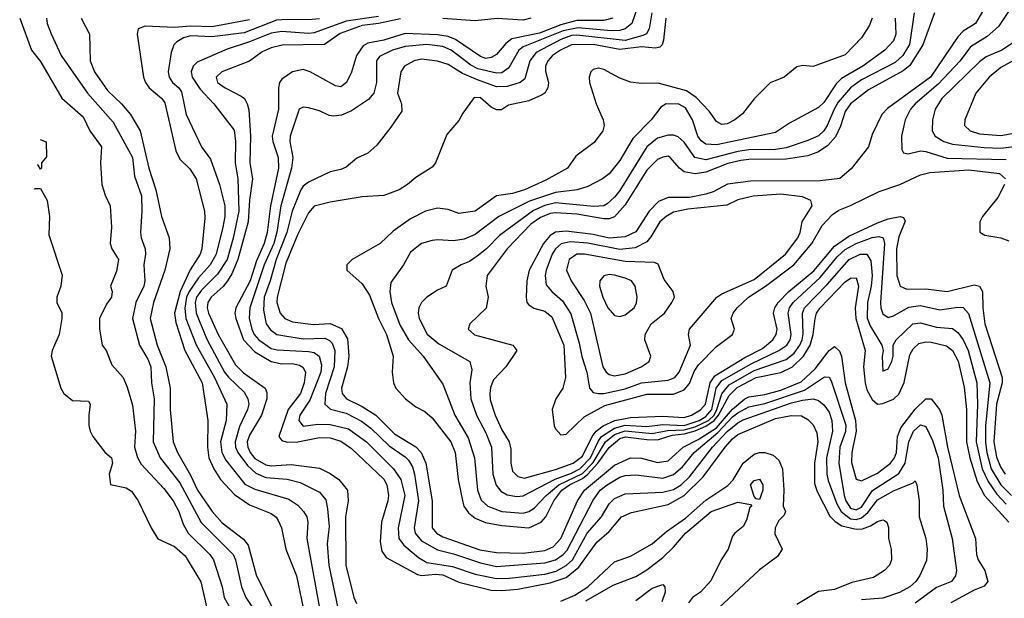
# Model space of a CAD drawing. Header units: inches. Extents: x 1793402 to 1900366, y 320852 to 470679.
# Tile 328 of 604: x 1824633 to 1828303, y 436747 to 438904. Entities that reach past the tile are written whole.
import ezdxf

# ---------------------------------------------------------------- set-up
doc = ezdxf.new("R2010")
doc.units = ezdxf.units.IN
doc.header["$MEASUREMENT"] = 0
doc.layers.add('B8423', color=7, linetype='Continuous')

msp = doc.modelspace()

# ---------------------------------------------------------------- linework, layer by layer
at = {"layer": 'B8423', "color": 4}
for points, elevation in [([(1828368, 439010), (1828281.6, 438878.4), (1828238.9, 438841.1), (1828177.3, 438802.7), (1828137.6, 438750), (1828056.8, 438663.2), (1827970.4, 438590), (1827952.7, 438570), (1827933.4, 438530), (1827919.1, 438470), (1827920.5, 438420.5), (1827927.5, 438407.5), (1827944, 438404), (1827990, 438414.4), (1828010, 438412.2), (1828090, 438387.7), (1828310, 438382.8)], 368), ([(1826936, 438950), (1826914.4, 438890), (1826890.2, 438869.8), (1826870, 438863.1), (1826837.7, 438862.3), (1826714.1, 438874.1), (1826658.1, 438861.9), (1826510, 438803.1), (1826493.7, 438790), (1826455.9, 438724.1), (1826430, 438706.3), (1826410, 438704), (1826340.4, 438720.4), (1826314.3, 438734.3), (1826241.6, 438790), (1826210, 438803.9), (1826150, 438811.8), (1826070, 438803.5), (1826022.8, 438790), (1825974, 438766), (1825963, 438750), (1825963.1, 438670), (1825952.4, 438630), (1825933.1, 438606.9), (1825870, 438564.5), (1825832.3, 438547.7), (1825803.7, 438543.7), (1825786.3, 438546.3), (1825750, 438564), (1825710, 438575.3), (1825690, 438578), (1825674, 438570), (1825640.5, 438470), (1825639.3, 438450), (1825650.4, 438390), (1825646.3, 438350), (1825606.2, 438210), (1825591.5, 438111.5), (1825579.8, 438070), (1825543.8, 437990), (1825490.2, 437830), (1825488.8, 437791.2), (1825498, 437750), (1825507.2, 437730), (1825524.2, 437710), (1825570, 437678.3), (1825592.8, 437672.8), (1825710, 437667.4), (1825730, 437663.1), (1825748.9, 437648.9), (1825757.5, 437617.5), (1825755.6, 437590), (1825714.4, 437485.6), (1825677.6, 437430), (1825673, 437410), (1825690, 437388.5), (1825743.9, 437396.1), (1825790, 437394.9), (1825858, 437378), (1825926, 437330), (1826026.7, 437230), (1826053.4, 437190), (1826068.9, 437130), (1826044.2, 437010), (1826046.7, 436970), (1826065.2, 436945.2), (1826119.4, 436899.4), (1826150, 436880.3), (1826245.6, 436865.6), (1826330, 436837.3), (1826410, 436820.7), (1826458, 436822), (1826590, 436836.9), (1826632.5, 436847.5), (1826670, 436869.1), (1826693.3, 436890), (1826748.5, 436990), (1826801.6, 437050), (1826830, 437099.1), (1826850, 437118.4), (1826890, 437135.8), (1827030, 437142.7), (1827070, 437152.7), (1827098, 437170), (1827130, 437199.5), (1827215.6, 437310), (1827270, 437368.1), (1827310, 437401.3), (1827330, 437412.2), (1827510, 437475), (1827550, 437486), (1827590, 437490.3), (1827610, 437483.8), (1827630, 437468.2), (1827650, 437440.7), (1827660.2, 437410), (1827662.7, 437370), (1827640.2, 437270), (1827641.5, 437210), (1827646.1, 437186.1), (1827678.5, 437098.5), (1827694.7, 437070), (1827730, 437043.2), (1827750, 437040.6), (1827770, 437046.5), (1827793.5, 437066.5), (1827830, 437114.3), (1827890, 437147), (1827962.7, 437177.3), (1827970, 437184.7), (1827977.3, 437170), (1827985.5, 437110), (1827986, 437050), (1828010.4, 436970), (1828015.5, 436930), (1828012.4, 436887.6), (1827988.5, 436831.5), (1827973.4, 436810), (1827950, 436789.5), (1827911.5, 436768.5), (1827850, 436746.9), (1827770, 436741.6)], 328), ([(1828230, 438949.2), (1828194.9, 438890), (1828150, 438860.5), (1828130, 438839.6), (1828027.4, 438690), (1827867.5, 438572.5), (1827846, 438550), (1827810, 438475.3), (1827796.3, 438430), (1827732, 438348), (1827690, 438312.3), (1827617, 438303), (1827358.5, 438301.5), (1827271, 438291), (1827217.6, 438262.4), (1827190, 438252.9), (1827130, 438241.4), (1827050, 438241.1), (1827013.6, 438226.4), (1826978.9, 438190), (1826930, 438113.3), (1826890, 438094.2), (1826830, 438089.8), (1826770, 438102.9), (1826670, 438115.9), (1826630, 438111.8), (1826610, 438098.9), (1826585.2, 438070), (1826532.2, 437970), (1826522.6, 437930), (1826520.4, 437870), (1826523, 437850), (1826530, 437840.7), (1826548.9, 437828.9), (1826590, 437817.1), (1826616.1, 437796.1), (1826661.1, 437690), (1826667.7, 437570), (1826657.3, 437530), (1826630.7, 437490), (1826617.3, 437450), (1826624.9, 437390), (1826630, 437378), (1826650, 437356), (1826670, 437358.8), (1826736.5, 437423.5), (1826814.3, 437465.7), (1826970, 437507.9), (1827070, 437507.9), (1827110, 437524.2), (1827130, 437548), (1827147.3, 437592.7), (1827162.8, 437617.2), (1827230, 437684.9), (1827289.2, 437730), (1827297.2, 437750), (1827285.2, 437790), (1827292.3, 437810), (1827306.6, 437830), (1827349.6, 437870), (1827412.6, 437910), (1827518.5, 437990), (1827585.1, 438070), (1827623.9, 438136.1), (1827662.7, 438177.3), (1827686.3, 438193.7), (1827730, 438210.6), (1827836.2, 438263.8), (1827913.2, 438290), (1827990, 438324.9), (1828025.4, 438334.6), (1828170, 438343.9), (1828284.7, 438330), (1828306.8, 438310)], 364), ([(1824633, 438910), (1824677.1, 438790), (1824710, 438748), (1824790, 438611), (1824870, 438542), (1824894, 438490), (1824937.3, 438430), (1824934, 438370), (1824938.8, 438290), (1824951, 438250), (1824970.8, 438210), (1824974.8, 438130), (1824970.8, 438070), (1824976, 438050), (1825001, 438010), (1824994, 437966), (1824971.3, 437910), (1824978, 437890), (1824974.8, 437870), (1824956.3, 437843.7), (1824930.8, 437790), (1824930.9, 437750.9), (1824941, 437690), (1824954.8, 437670), (1824976.8, 437616.8), (1825018.8, 437570), (1825034, 437534), (1825053.2, 437466.8), (1825064.9, 437370), (1825061.3, 437310), (1825071.8, 437271.8), (1825086.3, 437246.3), (1825170, 437156.3), (1825204.4, 437110), (1825226.7, 437070), (1825242.7, 437022.7), (1825260.4, 436990), (1825342, 436910), (1825355.5, 436890), (1825387.7, 436790), (1825394.9, 436750), (1825440.4, 436670)], 288), ([(1824733.4, 438910), (1824735.5, 438890), (1824750, 438851.3), (1824787.3, 438770), (1824886, 438630), (1824981.2, 438521.2), (1825053.1, 438390), (1825061.1, 438321.1), (1825087.1, 438247.1), (1825088.6, 438191.4), (1825083, 438110), (1825085.5, 438090), (1825100.4, 438050), (1825101.3, 438030), (1825095.3, 437990), (1825099.5, 437930), (1825095.3, 437910), (1825066.4, 437850), (1825054, 437790), (1825079.3, 437690), (1825110, 437638.8), (1825121.6, 437610), (1825123.8, 437550), (1825133.7, 437490), (1825130.4, 437330), (1825156.4, 437270), (1825230, 437177.1), (1825309.1, 437029.1), (1825428.4, 436910), (1825437, 436890), (1825460.3, 436790), (1825476.4, 436750), (1825528.9, 436668.9)], 292), ([(1824862, 438910), (1824893.1, 438850), (1824895.8, 438750), (1824912.4, 438710), (1824959.7, 438639.7), (1825012.7, 438590), (1825046, 438550), (1825082.4, 438490), (1825114.6, 438350), (1825140.3, 438270), (1825161.6, 438170), (1825190.4, 438090), (1825192.2, 438050), (1825174.3, 437970), (1825131.7, 437850), (1825118.9, 437790), (1825144.9, 437690), (1825178, 437610), (1825193.4, 437530), (1825193.4, 437450), (1825204.4, 437330), (1825221.3, 437290), (1825270, 437205.5), (1825295.6, 437150), (1825350.2, 437070.2), (1825388.2, 437028.2), (1825466.8, 436966.8), (1825485.1, 436945.1), (1825514.1, 436834.1), (1825580.4, 436700.4)], 296), ([(1825490, 438903.9), (1825350, 438877.3), (1825270, 438879.4), (1825210, 438874.6), (1825100.6, 438879.4), (1825074.8, 438870), (1825070.6, 438850), (1825094.9, 438690), (1825101.6, 438670), (1825115.5, 438650), (1825163, 438610), (1825174.4, 438594.4), (1825215.1, 438415.1), (1825230, 438384), (1825267.4, 438347.4), (1825290.3, 438310.3), (1825321.6, 438190), (1825323.4, 438163.4), (1825312, 438050), (1825305.7, 438030), (1825268.6, 437971.4), (1825231, 437890), (1825210.2, 437810), (1825215.1, 437775.1), (1825249, 437670), (1825313.4, 437550), (1825334, 437410), (1825332.6, 437310), (1825337.7, 437270), (1825356, 437230), (1825382, 437190), (1825433.9, 437133.9), (1825490, 437094.9), (1825570, 437063), (1825588.7, 437048.7), (1825596.5, 437036.5), (1825608.4, 437010), (1825624.4, 436930), (1825664.9, 436830), (1825690, 436711)], 304), ([(1825750, 438907.4), (1825710, 438902.7), (1825630, 438905), (1825590, 438901.6), (1825470, 438855.1), (1825350, 438840.4), (1825270, 438843.1), (1825244.1, 438835.9), (1825218.8, 438821.2), (1825207.3, 438810), (1825198, 438782), (1825186, 438710), (1825190.4, 438690), (1825203, 438670), (1825226, 438650), (1825235.5, 438635.5), (1825253.4, 438550), (1825310.7, 438430), (1825344.4, 438384.4), (1825377.1, 438290), (1825397.6, 438210), (1825397.4, 438170), (1825390.2, 438129.8), (1825364.9, 438030), (1825342.6, 437990), (1825298.9, 437941.1), (1825264.1, 437890), (1825255.2, 437870), (1825248.4, 437828.4), (1825252.4, 437790), (1825291.1, 437691.1), (1825359, 437570), (1825404.9, 437470), (1825402.6, 437410), (1825381.5, 437330), (1825386, 437290), (1825401.6, 437261.6), (1825472.6, 437172.6), (1825510, 437153.4), (1825635.8, 437115.8), (1825670, 437093.4), (1825690.8, 437070), (1825702.8, 437050), (1825707.3, 437030), (1825703.1, 436970), (1825750.4, 436710)], 308), ([(1825970, 438915.8), (1825850, 438898.6), (1825730, 438854.5), (1825710, 438852.3), (1825610, 438859.7), (1825570, 438854.2), (1825490, 438821.4), (1825405.8, 438794.2), (1825294.4, 438745.6), (1825279.1, 438730), (1825272.7, 438710), (1825276.4, 438690), (1825305.4, 438645.4), (1825356.3, 438590), (1825432, 438492), (1825437.6, 438450), (1825436, 438370), (1825445.7, 438310), (1825450.2, 438190), (1825428.9, 438088.9), (1825406.7, 438010), (1825370, 437954.7), (1825310, 437895.4), (1825292.4, 437870), (1825286.4, 437850), (1825291.3, 437810), (1825330, 437713), (1825396.9, 437590), (1825411.1, 437571.1), (1825470, 437515.5), (1825483.7, 437490), (1825486.7, 437470), (1825482, 437450), (1825452.2, 437387.8), (1825436.5, 437330), (1825437.7, 437310), (1825446, 437290), (1825481.7, 437241.7), (1825513.5, 437213.5), (1825550, 437197.7), (1825630, 437190.3), (1825678.7, 437178.7), (1825750, 437142), (1825773.4, 437113.4), (1825780.7, 437080.7), (1825786, 437014), (1825779.5, 436950), (1825785.3, 436870), (1825818.7, 436710)], 312), ([(1826052.4, 438907.6), (1825970, 438889.2), (1825910, 438881.7), (1825827.3, 438852.7), (1825769, 438811), (1825611.3, 438808.7), (1825570, 438798.9), (1825536.3, 438783.7), (1825490, 438749.5), (1825386.8, 438710), (1825364.9, 438690), (1825370.8, 438670), (1825398.8, 438650), (1825458.9, 438618.9), (1825470.3, 438610.3), (1825480.4, 438590), (1825487.2, 438567.2), (1825493.8, 438470), (1825490.3, 438370), (1825500.8, 438310), (1825489.3, 438230.7), (1825484.5, 438150), (1825446.4, 438010), (1825423.6, 437956.4), (1825407.4, 437930), (1825390.9, 437909.1), (1825347, 437870), (1825333.7, 437850), (1825331.7, 437830), (1825336.9, 437810), (1825372.7, 437730), (1825437.5, 437617.5), (1825467.7, 437587.7), (1825547.7, 437530), (1825554.6, 437514.6), (1825553.7, 437490), (1825534, 437430), (1825490, 437354.5), (1825481.3, 437330), (1825482.8, 437310), (1825491.5, 437290), (1825510, 437267.7), (1825550, 437243.9), (1825570, 437240.7), (1825645.2, 437245.2), (1825750, 437232.2), (1825790, 437212.4), (1825822, 437190), (1825854.4, 437150), (1825857.6, 437110), (1825847.2, 437050), (1825848.8, 436870), (1825878.4, 436750), (1825887.7, 436727.7)], 316), ([(1826844, 438910), (1826810, 438900.4), (1826710, 438900.9), (1826650, 438884.7), (1826570, 438853.3), (1826467.8, 438832.2), (1826445.1, 438814.9), (1826410, 438774.5), (1826390, 438762.4), (1826370, 438759.7), (1826350, 438766.9), (1826257.6, 438830), (1826230, 438840.8), (1826190, 438847.9), (1826070, 438852.4), (1825990, 438827.7), (1825930, 438816), (1825913.6, 438806.4), (1825888, 438770), (1825870, 438708), (1825851, 438670), (1825830, 438654), (1825810, 438657.2), (1825716, 438710), (1825690, 438718.3), (1825650, 438709.7), (1825610, 438682), (1825601.3, 438670), (1825597, 438650), (1825597.7, 438570), (1825574.3, 438470), (1825576.5, 438450), (1825596.9, 438390), (1825597.7, 438350), (1825567.5, 438210), (1825555, 438110), (1825544.5, 438070), (1825515.1, 438004.9), (1825491.8, 437930), (1825439, 437830), (1825435.2, 437810), (1825438.5, 437790), (1825467.2, 437710), (1825510, 437666), (1825570, 437629.1), (1825610, 437621.3), (1825650, 437622.7), (1825676.4, 437616.4), (1825688.9, 437608.9), (1825698.7, 437590), (1825693.6, 437550), (1825679.6, 437510), (1825634, 437450), (1825598.4, 437350), (1825610, 437335.5), (1825630, 437329.1), (1825670, 437330.2), (1825750, 437346.5), (1825790, 437344.6), (1825830, 437333.1), (1825870, 437304.9), (1825990, 437190.4), (1826001.3, 437170), (1826007, 437130), (1826005.3, 437110), (1825982, 437030), (1825976.7, 436956.7), (1825982.6, 436922.6), (1825998.4, 436898.4), (1826115.1, 436835.1), (1826130, 436831.6), (1826182.7, 436837.3), (1826210, 436834), (1826270, 436806.5), (1826390, 436777.3), (1826430, 436775.8), (1826490, 436781.3), (1826610, 436804.7), (1826670, 436824.9), (1826717.3, 436862.7), (1826784.2, 436955.8), (1826830, 436995.8), (1826876, 437050), (1826912.8, 437067.2), (1827050, 437096.5), (1827110, 437130.2), (1827180.7, 437199.3), (1827262.7, 437310), (1827290, 437341.5), (1827310, 437356.9), (1827450, 437416.5), (1827508.8, 437428.8), (1827547, 437427), (1827570, 437413.4), (1827590, 437394), (1827604.2, 437364.2), (1827607.6, 437330), (1827595.8, 437250), (1827594.8, 437174.8), (1827605.3, 437145.3), (1827652.9, 437052.9), (1827672.7, 437032.7), (1827697.1, 437017.1), (1827750, 437004), (1827773.7, 437006.3), (1827803.5, 437016.5), (1827830, 437033.4), (1827850, 437038.8), (1827856.3, 437036.3), (1827864.7, 437030), (1827870.6, 437010.6), (1827870.7, 436970), (1827880.7, 436930), (1827882.8, 436890), (1827874.8, 436870), (1827856, 436850), (1827815.3, 436824.7), (1827734.7, 436805.3), (1827670, 436779.5), (1827610, 436771.6), (1827530, 436723.7)], 324), ([(1826988.8, 438930), (1826978.9, 438870), (1826969, 438851), (1826955.6, 438844.4), (1826890, 438826.5), (1826710, 438845.8), (1826690, 438844.5), (1826650, 438830.6), (1826558, 438782), (1826534.9, 438750), (1826516.3, 438683.7), (1826498.8, 438670), (1826450, 438654.8), (1826410, 438654), (1826339.3, 438679.3), (1826282.9, 438702.9), (1826230, 438736.3), (1826190, 438749.6), (1826130, 438756.3), (1826102.8, 438750), (1826066.8, 438730), (1826054, 438710), (1826040.7, 438630), (1826056, 438590), (1826056.8, 438563.2), (1826016.8, 438503.2), (1825963.6, 438436.4), (1825930, 438406), (1825890, 438388), (1825850, 438354), (1825830, 438345.2), (1825790, 438337.2), (1825710, 438298.4), (1825690, 438283.7), (1825681.3, 438270), (1825649, 438190), (1825628.3, 438110), (1825588.4, 438010), (1825566.9, 437930), (1825544.7, 437870), (1825541.3, 437821.3), (1825552.2, 437770), (1825567.2, 437747.2), (1825591, 437730), (1825690, 437714.3), (1825770, 437716), (1825787.7, 437707.7), (1825797.4, 437697.4), (1825807.4, 437670), (1825804.7, 437610), (1825772.9, 437510), (1825770.6, 437470), (1825791.9, 437451.9), (1825850, 437436.5), (1825906.8, 437406.8), (1825941.5, 437381.5), (1826010, 437314.9), (1826070, 437274), (1826081.6, 437261.6), (1826096.9, 437236.9), (1826104.9, 437210), (1826119.6, 437110), (1826103.1, 437010), (1826107, 436990), (1826130, 436961.3), (1826190, 436927.2), (1826250, 436912.7), (1826350, 436878.5), (1826410, 436865.5), (1826590, 436878.5), (1826630, 436890.2), (1826658.9, 436910), (1826673.3, 436926.7), (1826770, 437113), (1826796.9, 437150), (1826822.9, 437170), (1826870, 437198), (1826890, 437204.2), (1826930, 437206.7), (1827030, 437194.6), (1827070, 437208.8), (1827102.9, 437237.1), (1827146.9, 437290), (1827235, 437365), (1827290, 437423.8), (1827310, 437438.6), (1827350, 437460.7), (1827410, 437473.5), (1827557.9, 437522.1), (1827632.7, 437572.7), (1827650, 437570.7), (1827657.4, 437557.4), (1827711.9, 437391.9), (1827710.9, 437369.1), (1827689.1, 437310), (1827685.5, 437250), (1827706.4, 437130), (1827712.4, 437110), (1827730, 437082.7), (1827750, 437076.1), (1827770, 437086.9), (1827811.3, 437148.7), (1827910, 437212.2), (1827933.3, 437250), (1827947.4, 437330), (1827964.7, 437370), (1827990, 437393.4), (1828010, 437386.8), (1828034.8, 437334.8), (1828056, 437270), (1828073.1, 437150), (1828076.4, 437090), (1828108.2, 436970), (1828124.9, 436850), (1828120.7, 436830), (1828106, 436810), (1828050, 436787.3), (1827971, 436729)], 332), ([(1827041.1, 438910), (1827032.3, 438827.7), (1827027.7, 438810), (1827018.6, 438801.4), (1827002.4, 438797.6), (1826950, 438802.2), (1826870, 438792.4), (1826770, 438811.8), (1826690, 438809.8), (1826648.4, 438790), (1826619.3, 438770), (1826601.3, 438750), (1826592.4, 438730), (1826592.5, 438712.5), (1826603.8, 438670), (1826602, 438650), (1826590.4, 438629.6), (1826578, 438622), (1826530, 438600.9), (1826455.3, 438584.7), (1826428.4, 438568.4), (1826410, 438568), (1826390, 438578), (1826350, 438612.7), (1826326.4, 438613.6), (1826284.5, 438555.5), (1826270, 438528), (1826224.4, 438475.6), (1826182.8, 438370), (1826170, 438354), (1826110, 438316), (1826078.8, 438290), (1826046.8, 438270), (1825990, 438248), (1825910, 438243), (1825790, 438223.7), (1825730, 438209.2), (1825710, 438184), (1825670, 438103.7), (1825624.4, 437995.6), (1825593.1, 437870), (1825592, 437850), (1825604.4, 437810), (1825620.7, 437790), (1825650, 437777.6), (1825727.7, 437767.7), (1825790, 437771.7), (1825832.3, 437752.3), (1825854.3, 437714.3), (1825860.3, 437650), (1825854.6, 437610), (1825832, 437530), (1825834.4, 437510), (1825850.6, 437490), (1825910, 437462), (1825960.4, 437430), (1826030, 437360.3), (1826110, 437312), (1826128.7, 437290), (1826146.3, 437250), (1826170.2, 437110.2), (1826170.4, 437010), (1826186, 436990), (1826210, 436975.3), (1826347.4, 436927.4), (1826410, 436916.9), (1826510, 436914.7), (1826590, 436924.7), (1826621.6, 436938.4), (1826649.8, 436970.2), (1826712.4, 437110), (1826737.7, 437150), (1826850, 437243.6), (1826910, 437270.3), (1826950, 437268.8), (1827010, 437253.1), (1827050, 437259.5), (1827105.6, 437310), (1827161.5, 437338.5), (1827230, 437382.5), (1827290, 437452.3), (1827335.4, 437490), (1827350, 437498.2), (1827410, 437506.8), (1827470, 437523), (1827545.9, 437554.1), (1827598, 437602), (1827650, 437670.5), (1827670, 437684.9), (1827688.7, 437668.7), (1827695.6, 437650), (1827710.2, 437550), (1827748.4, 437410), (1827750.2, 437370), (1827734.3, 437290), (1827733.3, 437253.3), (1827750, 437191), (1827770, 437184.9), (1827830, 437213.1), (1827878.7, 437250), (1827893.7, 437270), (1827900.4, 437290), (1827905.1, 437350), (1827917.2, 437382.8), (1827970, 437452), (1828010, 437491), (1828030, 437490.8), (1828061.6, 437450), (1828070.3, 437430), (1828091.1, 437310), (1828134.9, 437130), (1828194.9, 436970), (1828199.3, 436910), (1828204.9, 436890), (1828230.7, 436850), (1828241, 436810), (1828227.5, 436792.5), (1828190, 436777.6), (1828104, 436730)], 336), ([(1827810.3, 438909.7), (1827799.2, 438880.8), (1827770, 438836), (1827710, 438773.2), (1827590, 438729.2), (1827550, 438733.2), (1827530, 438728.7), (1827482, 438690), (1827430, 438668.7), (1827370.6, 438609.4), (1827327.5, 438552.5), (1827298, 438530), (1827270, 438516), (1827250, 438513.2), (1827230, 438524), (1827203.1, 438563.1), (1827154.2, 438614.2), (1827118.5, 438638.5), (1827012.3, 438667.7), (1826950, 438666.3), (1826910, 438671.1), (1826870, 438686.3), (1826810, 438718.7), (1826790, 438722.9), (1826770, 438718), (1826762, 438710), (1826755.5, 438690), (1826757.1, 438670), (1826781.6, 438590), (1826807.3, 438530), (1826810.8, 438510), (1826806.8, 438490), (1826774.6, 438445.4), (1826705.2, 438394.8), (1826674.8, 438350), (1826594.3, 438305.7), (1826514.8, 438270), (1826470, 438255.8), (1826410, 438246.6), (1826330, 438189.6), (1826270, 438180.9), (1826230, 438196.2), (1826190, 438201.6), (1826146, 438190), (1826090, 438160.9), (1826024.7, 438115.3), (1825976, 438070), (1825872, 438010), (1825852, 437990), (1825852, 437970), (1825910, 437918.8), (1825936.3, 437876.3), (1825970.2, 437790.2), (1826000.3, 437730), (1826025.5, 437650), (1826020.7, 437590), (1826026.8, 437550), (1826034.8, 437530), (1826071, 437490), (1826110, 437460.7), (1826142.8, 437442.8), (1826170, 437419.1), (1826240.4, 437330), (1826255.8, 437290), (1826267, 437190), (1826284.8, 437104.8), (1826288.5, 437090), (1826305.8, 437065.8), (1826330, 437044.9), (1826369.1, 437029.1), (1826430, 437017.7), (1826530.8, 437009.2), (1826576.9, 437030), (1826594, 437050), (1826624.2, 437110), (1826654, 437150), (1826682.4, 437170), (1826730, 437193.7), (1826749.9, 437210), (1826787.5, 437250), (1826830, 437309.2), (1826870, 437342), (1826891.3, 437348.7), (1826970, 437338.6), (1827010, 437338.1), (1827065.1, 437354.9), (1827110, 437359.9), (1827150, 437370.8), (1827190, 437388.6), (1827221.5, 437410), (1827237.8, 437430), (1827277, 437503), (1827306.9, 437533.1), (1827378.4, 437570), (1827470, 437588.3), (1827513.5, 437610), (1827554.8, 437650), (1827578.9, 437690), (1827590.7, 437730), (1827597.3, 437790), (1827603.1, 437810), (1827615.8, 437830), (1827710, 437926.4), (1827730, 437940.5), (1827750, 437941), (1827758.7, 437910), (1827746.7, 437830), (1827749.2, 437790), (1827784, 437670), (1827778.5, 437610), (1827783.6, 437550), (1827790, 437524), (1827810, 437487.7), (1827830, 437470.6), (1827850, 437472.4), (1827890, 437488.7), (1827910, 437508.4), (1827930, 437551), (1827950, 437654.8), (1827962.9, 437677.1), (1827983.9, 437696.1), (1828010, 437702.6), (1828030, 437701.7), (1828087.5, 437687.5), (1828110, 437670.4), (1828130.2, 437630.2), (1828153.5, 437533.5), (1828162.2, 437450), (1828161.8, 437330), (1828173.7, 437270), (1828201.6, 437181.6), (1828229.4, 437129.4), (1828319.5, 437030)], 344), ([(1827895.8, 438910), (1827898.4, 438850), (1827890, 438825.2), (1827857.3, 438790), (1827774.9, 438730), (1827695.6, 438684.4), (1827675.9, 438664.1), (1827630, 438595.1), (1827610, 438576), (1827502, 438518), (1827450, 438482.7), (1827230, 438437.7), (1827190, 438439.6), (1827172.5, 438452.5), (1827160.5, 438470), (1827140.7, 438530), (1827114.9, 438574.9), (1827090, 438589.4), (1827042, 438590), (1827022.5, 438577.5), (1826986.8, 438530), (1826918.6, 438461.4), (1826870, 438379.3), (1826830, 438329.2), (1826804.7, 438310), (1826750, 438282), (1826711.3, 438270), (1826630, 438259.8), (1826532.5, 438227.5), (1826419.1, 438170), (1826330, 438103.6), (1826290, 438085.1), (1826250, 438079.5), (1826190, 438083.7), (1826170, 438080.9), (1826130, 438069.3), (1826090, 438037.2), (1826064, 437990), (1826016.3, 437923.7), (1826013, 437890), (1826018.4, 437850), (1826050, 437766.8), (1826081.6, 437710), (1826136.3, 437650), (1826210, 437544.7), (1826254.4, 437430), (1826304.5, 437344.5), (1826328.7, 437270), (1826339.5, 437150), (1826353, 437113), (1826377.3, 437090), (1826430, 437070.3), (1826510, 437064.2), (1826530, 437070.3), (1826550, 437082.4), (1826594.8, 437130), (1826642.8, 437170), (1826730, 437212.4), (1826770, 437252.9), (1826816.8, 437330), (1826850, 437357.4), (1826890, 437371.1), (1826990, 437361.6), (1827047.1, 437372.9), (1827110, 437375.2), (1827150, 437385.9), (1827200.2, 437410), (1827221.1, 437430), (1827231.9, 437450), (1827250.4, 437509.6), (1827277.1, 437542.9), (1827370, 437596.6), (1827490, 437636.9), (1827519.7, 437660.3), (1827540.8, 437690), (1827548.8, 437710), (1827552.7, 437732.7), (1827551, 437810), (1827558.3, 437830), (1827643.1, 437916.9), (1827725.1, 438010), (1827765.2, 438030), (1827790, 438030.3), (1827805.2, 438005.2), (1827810.2, 437950.2), (1827806.2, 437910), (1827792.3, 437850), (1827791.3, 437791.3), (1827803.1, 437763.1), (1827846, 437690), (1827851.3, 437670), (1827847.9, 437647.9), (1827850, 437594), (1827870, 437602), (1827884, 437630), (1827889, 437650), (1827889, 437690), (1827899.5, 437710), (1827961.2, 437770), (1827990, 437774), (1828050, 437757), (1828110, 437752.4), (1828130, 437738), (1828150, 437710.5), (1828167.7, 437670), (1828200.8, 437550), (1828203.2, 437470), (1828197.5, 437330), (1828220.6, 437230), (1828242.6, 437182.6), (1828275.4, 437135.4), (1828310, 437098.3)], 348), ([(1827967.2, 438930), (1827949.2, 438810.8), (1827924.6, 438770), (1827896.1, 438743.9), (1827770, 438679.2), (1827730, 438649.7), (1827684, 438596), (1827668, 438570), (1827643.1, 438510), (1827630.3, 438490), (1827610, 438471.3), (1827570, 438453), (1827490, 438426.6), (1827450, 438420.3), (1827350, 438418.4), (1827310, 438412.8), (1827190, 438381), (1827149.8, 438389.8), (1827110, 438447), (1827086.7, 438466.7), (1827070, 438473.3), (1827050, 438473.3), (1827010, 438462.4), (1826970, 438429.5), (1826870, 438267.3), (1826850, 438241.6), (1826822.5, 438217.5), (1826810, 438209.7), (1826772.6, 438207.4), (1826630, 438221.2), (1826590, 438211.6), (1826547.5, 438192.5), (1826421, 438099), (1826373, 438050), (1826338, 438022), (1826310, 438002), (1826278, 437990), (1826244.7, 437970), (1826222, 437910), (1826190, 437895.3), (1826150, 437869), (1826131, 437850), (1826120.7, 437830), (1826118, 437810), (1826121.6, 437790), (1826151.8, 437731.8), (1826195.4, 437695.4), (1826310.8, 437630), (1826318, 437598), (1826310.4, 437549.6), (1826314, 437490), (1826335.3, 437430), (1826370, 437364), (1826392, 437310), (1826397, 437210), (1826409, 437169), (1826426.5, 437146.5), (1826450, 437132.4), (1826485.9, 437125.9), (1826510, 437128.8), (1826628.7, 437191.3), (1826690, 437213), (1826721.2, 437230), (1826759.9, 437270), (1826788.5, 437331.5), (1826802, 437350), (1826850, 437381.6), (1826890, 437392.1), (1826970, 437387.4), (1827030, 437394.6), (1827110, 437391.4), (1827165.1, 437410), (1827190, 437424.2), (1827212.4, 437450), (1827229.1, 437530), (1827250, 437559.2), (1827359.1, 437620.9), (1827462.9, 437670), (1827492.6, 437690), (1827504, 437710), (1827508.5, 437730), (1827497.7, 437810), (1827502.3, 437830), (1827515.4, 437850), (1827616.9, 437943.1), (1827680.3, 438019.7), (1827710, 438046.9), (1827750, 438069.2), (1827810, 438091.3), (1827835.1, 438095.1), (1827851.2, 438091.2), (1827856.5, 438070), (1827841.1, 437850), (1827842, 437830), (1827850, 437806.8), (1827870, 437793.4), (1827890, 437799.3), (1827947.5, 437832.5), (1827990, 437838), (1828062.3, 437822.3), (1828130, 437832), (1828150, 437830.4), (1828168.9, 437808.9), (1828248.9, 437550), (1828232.7, 437390), (1828232.8, 437327.2), (1828237.4, 437290), (1828254.3, 437230), (1828290, 437170.3), (1828330, 437130.2)], 352), ([(1826538, 438910), (1826510, 438902.4), (1826412.3, 438907.7), (1826330, 438899.7), (1826210, 438908.4)], 316), ([(1828042.4, 438930), (1827999.6, 438810), (1827950, 438733), (1827926.3, 438713.7), (1827797.1, 438642.9), (1827730, 438589.7), (1827710, 438562), (1827692.6, 438507.4), (1827673, 438467), (1827644.6, 438435.4), (1827610, 438411.2), (1827570, 438396.4), (1827490, 438384.2), (1827350, 438383.2), (1827320.9, 438379.1), (1827271.7, 438368.3), (1827190, 438335.8), (1827150, 438328.7), (1827110, 438336.3), (1827091.8, 438350), (1827057.2, 438390), (1827050, 438394.5), (1827030, 438391.8), (1827010, 438382.9), (1826970, 438342.4), (1826890, 438213.6), (1826850, 438168.5), (1826830, 438161.4), (1826810, 438161.6), (1826710, 438179), (1826630, 438184.1), (1826610, 438181.2), (1826573.5, 438166.5), (1826538.3, 438141.7), (1826450.4, 438050), (1826375.5, 437950), (1826370.5, 437910.5), (1826379.3, 437870), (1826371.7, 437828.3), (1826311.3, 437770), (1826304.7, 437750), (1826328.5, 437728.5), (1826471.3, 437690), (1826486, 437670), (1826444.9, 437610), (1826398.9, 437561.1), (1826387.3, 437532.7), (1826384.9, 437510), (1826386.1, 437486.1), (1826404.9, 437430), (1826430, 437374.8), (1826457.1, 437330), (1826463.1, 437303.1), (1826463.1, 437250), (1826470, 437221), (1826490, 437200.5), (1826514.9, 437194.9), (1826630, 437226.5), (1826696.2, 437250), (1826730, 437277), (1826767.1, 437350), (1826782, 437370), (1826808.2, 437390), (1826851, 437409), (1826910, 437421.4), (1827030, 437426), (1827110, 437420.7), (1827137, 437430), (1827170, 437449.1), (1827189, 437471), (1827206.6, 437550), (1827223.7, 437576.3), (1827335.1, 437644.9), (1827401.5, 437678.5), (1827439.7, 437710), (1827452.8, 437730), (1827456.4, 437750), (1827443, 437810), (1827448, 437830), (1827460.5, 437850), (1827499.7, 437890), (1827592.3, 437967.7), (1827670, 438059), (1827723.3, 438096.7), (1827830, 438146.3), (1827870, 438162), (1827914, 438170), (1827926.4, 438166.4), (1827933, 438153), (1827910, 438094), (1827900.9, 438050), (1827902.6, 437950), (1827914.8, 437910), (1827939.3, 437899.3), (1828010, 437900.3), (1828090, 437890.4), (1828190, 437915.8), (1828210.3, 437910.3), (1828221.6, 437890), (1828222.7, 437830), (1828230.2, 437770), (1828294.2, 437570), (1828294.7, 437550), (1828274.2, 437470), (1828263.5, 437330), (1828273.5, 437273.5), (1828290, 437234.4), (1828306.3, 437210)], 356), ([(1828370, 438840.7), (1828293.4, 438790), (1828235.2, 438764.8), (1828210, 438747.3), (1828070.4, 438610), (1828045.5, 438570), (1828035.5, 438530), (1828033.4, 438490), (1828044.9, 438470), (1828077.3, 438450), (1828110, 438439.6), (1828227.3, 438427.3), (1828290, 438424.9), (1828410, 438439.6)], 372), ([(1828395.6, 438784.4), (1828290, 438726), (1828246, 438690), (1828196.3, 438630), (1828156, 438530), (1828154.8, 438510), (1828176, 438490), (1828210, 438478.4), (1828290, 438472), (1828373.3, 438486.7)], 376), ([(1824709.4, 438457.5), (1824732, 438448), (1824732.7, 438392.7), (1824714, 438370), (1824714, 438350), (1824710, 438346)], 284), ([(1824710, 438346), (1824702, 438362), (1824699.7, 438362.8)], 284), ([(1828304, 438290), (1828278.8, 438241.2), (1828221, 438170), (1828211, 438150), (1828211.3, 438111.3), (1828230, 438101), (1828290, 438090.8), (1828319, 438079)], 364), ([(1824688.2, 438272), (1824690, 438274), (1824710, 438274), (1824736, 438230), (1824744.7, 438170), (1824742, 438102), (1824790.9, 437950.9), (1824786.8, 437910), (1824771.3, 437870), (1824771.3, 437850), (1824790.6, 437810.6), (1824790.6, 437790), (1824780.7, 437730), (1824754, 437670), (1824750.8, 437650), (1824786, 437530), (1824798, 437510), (1824830, 437484.7), (1824890, 437482), (1824896, 437470), (1824890.8, 437430), (1824890.9, 437390.9), (1824896, 437370), (1824906, 437350), (1824950, 437291.3), (1824974.8, 437270), (1824978.8, 437250), (1824966, 437210), (1824971.3, 437171.3), (1825030, 437158.8), (1825050, 437146), (1825074.8, 437110), (1825122.8, 437010), (1825148.2, 436968.2), (1825210, 436940.5), (1825250, 436904.9), (1825308.1, 436808.1), (1825330.3, 436710.3)], 284), ([(1826650, 436736.5), (1826701.5, 436758.5), (1826750, 436789), (1826850, 436882.4), (1826910, 436903.8), (1826990, 436950.4), (1827043.6, 436996.4), (1827114.5, 437045.5), (1827190, 437112.4), (1827272.8, 437167.2), (1827291.8, 437188.2), (1827330, 437250.5), (1827370, 437283.8), (1827390, 437290.4), (1827410, 437290.4), (1827440.7, 437280.7), (1827462.3, 437262.3), (1827476.4, 437230), (1827481.3, 437150), (1827479.1, 437090), (1827486.8, 437070), (1827482.8, 437057.2), (1827462.6, 437037.4), (1827448.7, 437010), (1827447.7, 436987.7), (1827474.8, 436930), (1827458, 436902), (1827390, 436852.7), (1827237.3, 436710)], 316), ([(1826743.2, 436736.8), (1826844.4, 436795.6), (1826930, 436828), (1826970, 436852.4), (1827030, 436899.3), (1827070, 436938), (1827114, 436990), (1827210, 437070.3), (1827310, 437104.9), (1827356.9, 437096.9), (1827362, 437090), (1827354.4, 437085.6), (1827342, 437038), (1827330, 437014), (1827298, 436990), (1827290, 436978), (1827274, 436930), (1827247.7, 436890), (1827208.5, 436811.5), (1827170.7, 436770), (1827140.7, 436750), (1827125.5, 436730)], 312), ([(1826930, 436738.4), (1826990, 436784.9), (1827030, 436798), (1827038, 436790), (1827038.8, 436770), (1827026, 436734)], 308)]:
    msp.add_lwpolyline(points, dxfattribs=dict(at, elevation=elevation))
for points, elevation in [([(1827470, 438253.7), (1827366.3, 438246.3), (1827310, 438231.8), (1827268.1, 438211.9), (1827122.8, 438197.2), (1827070, 438186), (1827042, 438170), (1827019.3, 438150), (1826985.9, 438094.1), (1826970, 438075.6), (1826926.9, 438053.1), (1826870, 438046.6), (1826750, 438070.7), (1826684.2, 438075.8), (1826651.3, 438068.7), (1826630.4, 438050), (1826617.4, 438030), (1826595.6, 437970), (1826591.8, 437950), (1826595.8, 437915.8), (1826616.3, 437890), (1826656.3, 437856.3), (1826687.5, 437807.5), (1826718.2, 437698.2), (1826727.7, 437647.7), (1826746.7, 437590), (1826756.3, 437530), (1826770, 437514), (1826790.4, 437510.4), (1826810.4, 437510.4), (1826890, 437528), (1826950, 437550.2), (1827050, 437559.5), (1827074.5, 437570), (1827091.3, 437590), (1827132.7, 437690), (1827125.2, 437730), (1827129.2, 437750), (1827231.2, 437868.8), (1827250, 437882), (1827370, 437935.8), (1827487, 438030), (1827533.3, 438090), (1827542, 438110), (1827549.2, 438150), (1827586, 438210), (1827581.2, 438230), (1827550, 438242.9)], 368), ([(1826738, 438030), (1826710, 438029.6), (1826680.5, 438010), (1826670.6, 437970), (1826688, 437930), (1826737.1, 437857.1), (1826760.3, 437810), (1826806.7, 437610), (1826819.1, 437590), (1826830, 437581.6), (1826850, 437576.4), (1826890, 437583.7), (1826949.2, 437610), (1826979, 437630), (1826985.2, 437650), (1826962.7, 437710), (1826963.7, 437730), (1826986.6, 437770), (1827036, 437810), (1827064, 437850), (1827074, 437870), (1827069, 437890), (1827035.5, 437935.5), (1827012.5, 437992.5), (1826998.6, 437998.6), (1826890, 438002)], 372), ([(1826830, 437953.6), (1826810.6, 437949.4), (1826794.8, 437930), (1826793.4, 437910), (1826806, 437870), (1826825.5, 437830), (1826850, 437801), (1826870, 437797.3), (1826890, 437804), (1826922.7, 437830), (1826931.5, 437848.5), (1826934.5, 437870), (1826927, 437910), (1826912.7, 437930), (1826890, 437940.7), (1826850, 437951.6)], 376), ([(1827390, 437115.3), (1827378, 437118), (1827370, 437126), (1827357.2, 437170), (1827370, 437186), (1827390, 437190.7), (1827402.8, 437170), (1827402.8, 437150)], 312)]:
    msp.add_lwpolyline(points, close=True, dxfattribs=dict(at, elevation=elevation))

doc.saveas('drawing.dxf')
